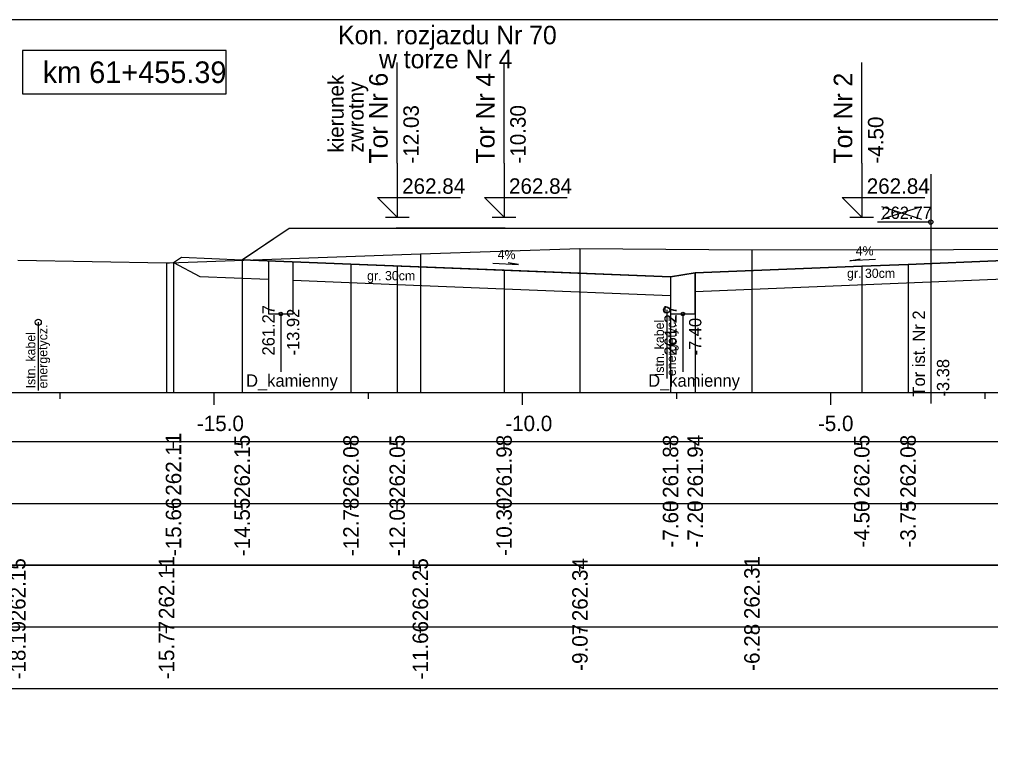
# Model space of a CAD drawing. Extents: x 6516023 to 6560129, y 5513077 to 5529206.
# Drawn here: x 6519122.55 to 6519138.3, y 5514501.14 to 5514513.16 of the extents above; entities that cross this region are included whole.
import ezdxf

# ---------------------------------------------------------------- set-up
doc = ezdxf.new("R2010")
doc.units = 0
for name, color, linetype in [('IR_default', 7, 'Continuous'), ('TOR_PRZEK_P-kable', 7, 'Continuous'), ('TOR_PRZEK_P-komponent', 7, 'Continuous'), ('TOR_PRZEK_P-odwodnienie', 7, 'Continuous'), ('TOR_PRZEK_P-opisy', 7, 'Continuous'), ('TOR_PRZEK_P-tabelka istniejace', 7, 'Continuous'), ('TOR_PRZEK_P-tabelka projektowane', 7, 'Continuous'), ('TOR_PRZEK_P-teren istniejacy', 7, 'Continuous'), ('TOR_PRZEK_P-tory istniejace', 7, 'Continuous'), ('TOR_PRZEK_P-tory projektowane', 7, 'Continuous'), ('TOR_PRZEK_P-uklad odniesienia', 7, 'Continuous'), ('TOR_PRZEK_P-warstwa ochronna I', 7, 'Continuous'), ('TOR_PRZEK_P-warstwa ochronna II', 7, 'Continuous'), ('TOR_RAMKI-ramka+tabelka 1', 7, 'Continuous')]:
    doc.layers.add(name, color=color, linetype=linetype)

msp = doc.modelspace()

# ---------------------------------------------------------------- linework, layer by layer
at = {"layer": 'IR_default'}
msp.add_lwpolyline([(6519126.166, 5514509.26), (6519126.166, 5514509.26), (6519126.169, 5514509.26), (6519126.166, 5514509.26), (6519126.172, 5514509.264), (6519126.93, 5514509.769), (6519126.942, 5514509.769), (6519128.663, 5514509.769), (6519128.67, 5514509.769), (6519130.43, 5514509.769), (6519130.442, 5514509.769), (6519132.163, 5514509.769), (6519134.45, 5514509.769), (6519134.463, 5514509.769), (6519137.944, 5514509.769), (6519137.963, 5514509.769), (6519138.957, 5514509.769)], dxfattribs=at)
at = {"layer": 'TOR_PRZEK_P-kable'}
for p, q in [((6519133.05, 5514508.446), (6519133.05, 5514507.336)), ((6519122.859, 5514508.247), (6519122.859, 5514507.137))]:
    msp.add_line(p, q, dxfattribs=at)
for centre in [(6519133.05, 5514508.446), (6519122.859, 5514508.247)]:
    msp.add_circle(centre, 0.05, dxfattribs=at)
at = {"layer": 'TOR_PRZEK_P-komponent'}
for p, q in [((6519126.157, 5514509.254), (6519126.157, 5514509.254)), ((6519127.93, 5514509.189), (6519133.112, 5514508.982)), ((6519127.93, 5514509.189), (6519128.93, 5514509.149))]:
    msp.add_line(p, q, dxfattribs=at)
msp.add_lwpolyline([(6519138.518, 5514509.248), (6519136.963, 5514509.185), (6519136.213, 5514509.155), (6519133.512, 5514509.047), (6519133.112, 5514508.982), (6519130.413, 5514509.09), (6519127.93, 5514509.189), (6519126.166, 5514509.26), (6519126.93, 5514509.769), (6519130.43, 5514509.769), (6519128.663, 5514509.769), (6519132.163, 5514509.769), (6519134.463, 5514509.769), (6519137.963, 5514509.769), (6519138.963, 5514509.769)], dxfattribs=at)
at = {"layer": 'TOR_PRZEK_P-odwodnienie'}
for p, q in [((6519126.792, 5514508.38), (6519126.792, 5514507.442)), ((6519133.312, 5514508.38), (6519133.312, 5514507.442))]:
    msp.add_line(p, q, dxfattribs=at)
for points in [[(6519126.592, 5514509.242), (6519126.592, 5514508.38), (6519126.992, 5514508.38), (6519126.992, 5514509.226)], [(6519133.112, 5514508.982), (6519133.112, 5514508.38), (6519133.512, 5514508.38), (6519133.512, 5514509.047)]]:
    msp.add_lwpolyline(points, dxfattribs=at)
for centre in [(6519126.792, 5514508.38), (6519133.312, 5514508.38)]:
    msp.add_circle(centre, 0.03, dxfattribs=at)
at = {"layer": 'TOR_PRZEK_P-opisy'}
for points in [[(6519130.229, 5514509.203), (6519130.647, 5514509.184), (6519130.479, 5514509.212)], [(6519136.437, 5514509.262), (6519136.019, 5514509.243), (6519136.187, 5514509.272)]]:
    msp.add_lwpolyline(points, dxfattribs=at)
at = {"layer": 'TOR_PRZEK_P-tabelka istniejace'}
for p, q in [((6519124.939, 5514504.206), (6519124.939, 5514504.306)), ((6519129.055, 5514504.206), (6519129.055, 5514504.306)), ((6519131.643, 5514504.206), (6519131.643, 5514504.306)), ((6519134.432, 5514504.206), (6519134.432, 5514504.306)), ((6519089.663, 5514503.306), (6519183.463, 5514503.306)), ((6519124.939, 5514503.206), (6519124.939, 5514503.306)), ((6519129.055, 5514503.206), (6519129.055, 5514503.306)), ((6519131.643, 5514503.206), (6519131.643, 5514503.306)), ((6519134.432, 5514503.206), (6519134.432, 5514503.306))]:
    msp.add_line(p, q, dxfattribs=at)
for points in [[(6519129.055, 5514509.357), (6519129.055, 5514507.306), (6519129.055, 5514507.176), (6519129.055, 5514507.106)], [(6519131.643, 5514509.441), (6519131.643, 5514507.306), (6519131.643, 5514507.176), (6519131.643, 5514507.106)], [(6519134.432, 5514509.418), (6519134.432, 5514507.306), (6519134.432, 5514507.176), (6519134.432, 5514507.106)], [(6519124.939, 5514509.212), (6519124.939, 5514507.306), (6519124.939, 5514507.176), (6519124.939, 5514507.106)]]:
    msp.add_lwpolyline(points, dxfattribs=at)
msp.add_lwpolyline([(6519089.663, 5514504.306), (6519089.663, 5514502.306), (6519183.463, 5514502.306), (6519183.463, 5514504.306)], close=True, dxfattribs=at)
at = {"layer": 'TOR_PRZEK_P-tabelka projektowane'}
for p, q in [((6519125.052, 5514506.206), (6519125.052, 5514506.306)), ((6519126.166, 5514506.206), (6519126.166, 5514506.306)), ((6519127.93, 5514506.206), (6519127.93, 5514506.306)), ((6519128.68, 5514506.206), (6519128.68, 5514506.306)), ((6519130.413, 5514506.206), (6519130.413, 5514506.306)), ((6519133.112, 5514506.206), (6519133.112, 5514506.306)), ((6519133.512, 5514506.206), (6519133.512, 5514506.306)), ((6519136.213, 5514506.206), (6519136.213, 5514506.306)), ((6519136.963, 5514506.206), (6519136.963, 5514506.306)), ((6519089.663, 5514505.306), (6519183.463, 5514505.306)), ((6519125.052, 5514505.206), (6519125.052, 5514505.306)), ((6519126.166, 5514505.206), (6519126.166, 5514505.306)), ((6519127.93, 5514505.206), (6519127.93, 5514505.306)), ((6519128.68, 5514505.206), (6519128.68, 5514505.306)), ((6519130.413, 5514505.206), (6519130.413, 5514505.306)), ((6519133.112, 5514505.206), (6519133.112, 5514505.306)), ((6519133.512, 5514505.206), (6519133.512, 5514505.306)), ((6519136.213, 5514505.206), (6519136.213, 5514505.306)), ((6519136.963, 5514505.206), (6519136.963, 5514505.306))]:
    msp.add_line(p, q, dxfattribs=at)
for points in [[(6519125.052, 5514509.215), (6519125.052, 5514507.306), (6519125.052, 5514507.176), (6519125.052, 5514507.106)], [(6519126.166, 5514509.26), (6519126.166, 5514507.306), (6519126.166, 5514507.176), (6519126.166, 5514507.106)], [(6519127.93, 5514509.189), (6519127.93, 5514507.306), (6519127.93, 5514507.176), (6519127.93, 5514507.106)], [(6519128.68, 5514509.159), (6519128.68, 5514507.306), (6519128.68, 5514507.176), (6519128.68, 5514507.106)], [(6519136.213, 5514509.155), (6519136.213, 5514507.306), (6519136.213, 5514507.176), (6519136.213, 5514507.106)], [(6519136.963, 5514509.185), (6519136.963, 5514507.306), (6519136.963, 5514507.176), (6519136.963, 5514507.106)], [(6519130.413, 5514509.09), (6519130.413, 5514507.306), (6519130.413, 5514507.176), (6519130.413, 5514507.106)], [(6519133.512, 5514509.047), (6519133.512, 5514507.306), (6519133.512, 5514507.176), (6519133.512, 5514507.106)], [(6519133.112, 5514508.982), (6519133.112, 5514507.306), (6519133.112, 5514507.176), (6519133.112, 5514507.106)]]:
    msp.add_lwpolyline(points, dxfattribs=at)
msp.add_lwpolyline([(6519089.663, 5514506.306), (6519089.663, 5514504.306), (6519183.463, 5514504.306), (6519183.463, 5514506.306)], close=True, dxfattribs=at)
at = {"layer": 'TOR_PRZEK_P-teren istniejacy'}
msp.add_lwpolyline([(6519122.528, 5514509.252), (6519124.939, 5514509.212), (6519124.987, 5514509.212), (6519124.987, 5514509.212), (6519129.055, 5514509.357), (6519131.643, 5514509.441), (6519134.432, 5514509.418), (6519157.312, 5514509.458), (6519158.904, 5514509.435), (6519161.886, 5514509.488), (6519165.649, 5514509.558), (6519166.643, 5514509.583), (6519168.62, 5514509.597), (6519168.913, 5514509.546), (6519169.577, 5514509.237), (6519170.459, 5514509.167), (6519171.04, 5514508.959), (6519171.066, 5514508.959), (6519172.06, 5514508.944), (6519175.847, 5514508.994), (6519178.15, 5514508.992), (6519179.656, 5514509.02), (6519183.463, 5514508.999)], dxfattribs=at)
at = {"layer": 'TOR_PRZEK_P-tory istniejace'}
for p, q in [((6519137.331, 5514510.647), (6519137.331, 5514506.926)), ((6519136.531, 5514509.918), (6519137.183, 5514510.121)), ((6519136.531, 5514510.121), (6519137.183, 5514509.918)), ((6519137.331, 5514509.871), (6519136.466, 5514509.871))]:
    msp.add_line(p, q, dxfattribs=at)
msp.add_circle((6519137.331, 5514509.871), 0.035, dxfattribs=at)
at = {"layer": 'TOR_PRZEK_P-tory projektowane'}
for p, q in [((6519128.68, 5514510.827), (6519128.68, 5514512.459)), ((6519130.413, 5514510.826), (6519130.413, 5514512.459)), ((6519136.213, 5514510.826), (6519136.213, 5514512.459)), ((6519128.68, 5514510.827), (6519128.68, 5514509.949)), ((6519130.413, 5514510.826), (6519130.413, 5514509.949)), ((6519136.213, 5514510.826), (6519136.213, 5514509.949)), ((6519128.68, 5514509.949), (6519128.361, 5514510.268)), ((6519128.361, 5514510.268), (6519129.705, 5514510.268)), ((6519130.413, 5514509.949), (6519130.094, 5514510.268)), ((6519130.094, 5514510.268), (6519131.438, 5514510.268)), ((6519136.213, 5514509.949), (6519135.894, 5514510.268)), ((6519135.894, 5514510.268), (6519137.238, 5514510.268)), ((6519128.488, 5514509.949), (6519128.872, 5514509.949)), ((6519130.221, 5514509.949), (6519130.605, 5514509.949)), ((6519136.021, 5514509.949), (6519136.405, 5514509.949))]:
    msp.add_line(p, q, dxfattribs=at)
at = {"layer": 'TOR_PRZEK_P-uklad odniesienia'}
for p, q in [((6519093.463, 5514507.106), (6519183.463, 5514507.106)), ((6519123.213, 5514507.006), (6519123.213, 5514507.106)), ((6519125.713, 5514506.906), (6519125.713, 5514507.106)), ((6519128.213, 5514507.006), (6519128.213, 5514507.106)), ((6519130.713, 5514506.906), (6519130.713, 5514507.106)), ((6519133.213, 5514507.006), (6519133.213, 5514507.106)), ((6519135.713, 5514506.906), (6519135.713, 5514507.106)), ((6519138.213, 5514507.006), (6519138.213, 5514507.106))]:
    msp.add_line(p, q, dxfattribs=at)
msp.add_lwpolyline([(6519125.904, 5514512.65), (6519122.604, 5514512.65), (6519122.604, 5514511.95), (6519125.904, 5514511.95)], close=True, dxfattribs=at)
at = {"layer": 'TOR_PRZEK_P-warstwa ochronna I'}
for points in [[(6519125.052, 5514509.215), (6519125.48, 5514508.987), (6519126.592, 5514508.942)], [(6519126.992, 5514508.926), (6519128.68, 5514508.859), (6519130.413, 5514508.79), (6519133.112, 5514508.682)], [(6519133.512, 5514508.747), (6519138.518, 5514508.948), (6519143.678, 5514508.741)]]:
    msp.add_lwpolyline(points, dxfattribs=at)
at = {"layer": 'TOR_PRZEK_P-warstwa ochronna II'}
msp.add_lwpolyline([(6519125.052, 5514509.215), (6519125.18, 5514509.299), (6519126.166, 5514509.26), (6519127.93, 5514509.189), (6519128.68, 5514509.159), (6519130.413, 5514509.09), (6519133.112, 5514508.982), (6519133.512, 5514509.047), (6519136.213, 5514509.155), (6519136.963, 5514509.185), (6519138.518, 5514509.248), (6519139.963, 5514509.19), (6519140.713, 5514509.16), (6519143.678, 5514509.041), (6519144.078, 5514508.871), (6519146.513, 5514508.968), (6519151.263, 5514509.158), (6519152.013, 5514509.188), (6519153.638, 5514509.254), (6519155.263, 5514509.189), (6519156.013, 5514509.159), (6519161.063, 5514508.957), (6519164.563, 5514508.817), (6519165.676, 5514509.559)], dxfattribs=at)
at = {"layer": 'TOR_RAMKI-ramka+tabelka 1'}
msp.add_lwpolyline([(6519087.013, 5514513.156), (6519334.513, 5514513.156), (6519334.513, 5514484.656), (6519087.013, 5514484.656)], close=True, dxfattribs=at)

# ---------------------------------------------------------------- texts
at = {"layer": 'TOR_PRZEK_P-kable'}
for s, p in [('energetycz.', (6519133.199, 5514507.372)), ('Istn. kabel', (6519133.005, 5514507.372)), ('Istn. kabel', (6519122.813, 5514507.173)), ('energetycz.', (6519123.008, 5514507.173))]:
    msp.add_text(s, height=0.14999, rotation=90.0511, dxfattribs=at).set_placement(p)
at = {"layer": 'TOR_PRZEK_P-odwodnienie'}
for s, rotation, p in [('261.27', 90, (6519126.692, 5514507.707)), ('-13.92', 90, (6519127.092, 5514507.707)), ('261.27', 90, (6519133.212, 5514507.707)), ('-7.40', 90, (6519133.612, 5514507.707)), ('D_kamienny', 360, (6519126.23, 5514507.2)), ('D_kamienny', 360, (6519132.75, 5514507.2))]:
    msp.add_text(s, height=0.2, rotation=rotation, dxfattribs=at).set_placement(p)
at = {"layer": 'TOR_PRZEK_P-opisy'}
for rotation, p in [(0.1515, (6519136.114, 5514509.328)), (359.8485, (6519130.308, 5514509.269))]:
    msp.add_text('4%', height=0.15, rotation=rotation, dxfattribs=at).set_placement(p)
at = {"layer": 'TOR_PRZEK_P-tabelka istniejace'}
for s, p in [('262.11', (6519125.064, 5514503.433)), ('262.31', (6519134.557, 5514503.433)), ('262.15', (6519122.653, 5514503.397)), ('262.25', (6519129.18, 5514503.397)), ('262.34', (6519131.768, 5514503.399)), ('-18.19', (6519122.653, 5514502.455)), ('-15.77', (6519125.064, 5514502.455)), ('-11.66', (6519129.18, 5514502.454)), ('-9.07', (6519131.768, 5514502.594)), ('-6.28', (6519134.557, 5514502.594))]:
    msp.add_text(s, height=0.25, rotation=90, dxfattribs=at).set_placement(p)
at = {"layer": 'TOR_PRZEK_P-tabelka projektowane'}
for s, p in [('262.11', (6519125.177, 5514505.433)), ('262.15', (6519126.291, 5514505.397)), ('262.08', (6519128.055, 5514505.398)), ('262.05', (6519128.805, 5514505.397)), ('261.98', (6519130.538, 5514505.398)), ('261.88', (6519133.237, 5514505.398)), ('261.94', (6519133.637, 5514505.399)), ('262.05', (6519136.338, 5514505.397)), ('262.08', (6519137.088, 5514505.398)), ('-15.66', (6519125.177, 5514504.454)), ('-14.55', (6519126.291, 5514504.453)), ('-12.78', (6519128.055, 5514504.454)), ('-12.03', (6519128.805, 5514504.454)), ('-10.30', (6519130.538, 5514504.455)), ('-7.60', (6519133.237, 5514504.594)), ('-7.20', (6519133.637, 5514504.594)), ('-4.50', (6519136.338, 5514504.594)), ('-3.75', (6519137.088, 5514504.593))]:
    msp.add_text(s, height=0.25, rotation=90, dxfattribs=at).set_placement(p)
at = {"layer": 'TOR_PRZEK_P-tory istniejace'}
msp.add_text('262.77', height=0.2, dxfattribs=at).set_placement((6519136.531, 5514509.921))
for s, rotation, p in [('Tor ist. Nr 2', 90.0511, (6519137.238, 5514507.041)), ('-3.38', 90, (6519137.631, 5514507.041))]:
    msp.add_text(s, height=0.2, rotation=rotation, dxfattribs=at).set_placement(p)
at = {"layer": 'TOR_PRZEK_P-tory projektowane'}
for s, height, rotation, p in [('Kon. rozjazdu Nr 70', 0.3, 360, (6519127.721, 5514512.753)), ('w torze Nr 4', 0.3, 360, (6519128.385, 5514512.364)), ('kierunek', 0.25, 90, (6519127.812, 5514510.996)), ('zwrotny', 0.25, 90, (6519128.135, 5514510.996)), ('Tor Nr 6', 0.3, 90, (6519128.525, 5514510.82)), ('Tor Nr 4', 0.3, 90, (6519130.258, 5514510.82)), ('Tor Nr 2', 0.3, 90, (6519136.058, 5514510.82)), ('-12.03', 0.25, 90, (6519129.03, 5514510.819)), ('-10.30', 0.25, 90, (6519130.763, 5514510.819)), ('-4.50', 0.25, 90, (6519136.563, 5514510.819))]:
    msp.add_text(s, height=height, rotation=rotation, dxfattribs=at).set_placement(p)
for p in [(6519128.76, 5514510.329), (6519130.493, 5514510.329), (6519136.293, 5514510.329)]:
    msp.add_text('262.84', height=0.25, dxfattribs=at).set_placement(p)
at = {"layer": 'TOR_PRZEK_P-uklad odniesienia'}
for s, height, p in [('km 61+455.39', 0.35, (6519122.932, 5514512.125)), ('-15.0', 0.25, (6519125.432, 5514506.481)), ('-10.0', 0.25, (6519130.432, 5514506.481)), ('-5.0', 0.25, (6519135.502, 5514506.481))]:
    msp.add_text(s, height=height, dxfattribs=at).set_placement(p)
at = {"layer": 'TOR_PRZEK_P-warstwa ochronna I'}
for p in [(6519128.192, 5514508.926), (6519135.974, 5514508.965)]:
    msp.add_text('gr. 30cm', height=0.15, dxfattribs=at).set_placement(p)

doc.saveas('drawing.dxf')
